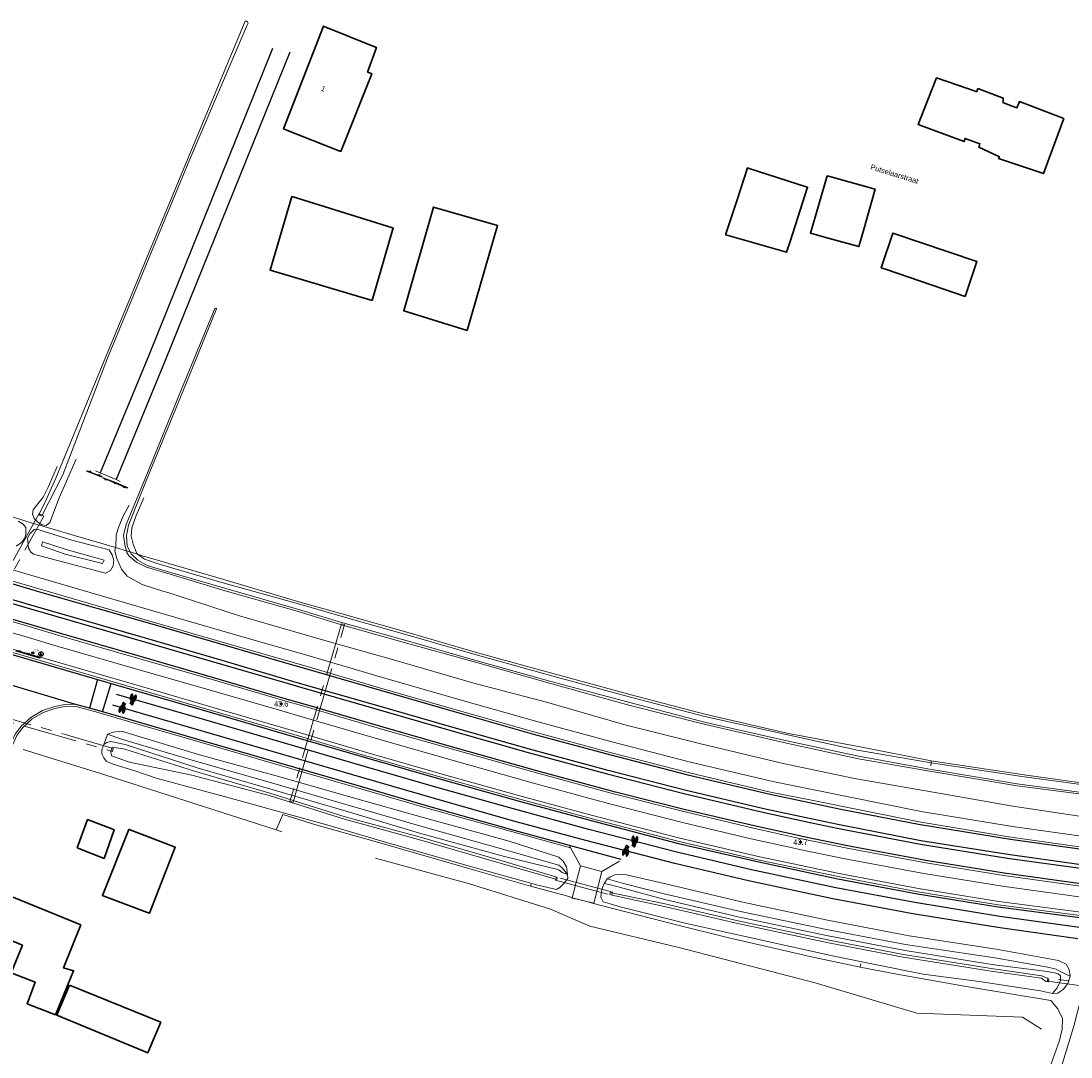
# Model space of a CAD drawing. Header units: metres. Extents: x 169249 to 194689, y 406250 to 412203.
# Tile 277 of 442: x 186982 to 187178, y 410196 to 410389. Entities that reach past the tile are written whole.
import ezdxf
from ezdxf.enums import TextEntityAlignment as Align

# ---------------------------------------------------------------- set-up
doc = ezdxf.new("R2010")
doc.units = ezdxf.units.M
doc.linetypes.add('BGT_NLCS_N264$0$AM-AS', pattern=[16, 10, -2, 2, -2])
doc.layers.get('0').update_dxf_attribs({"linetype": 'CONTINUOUS'})
for name, color, linetype, lineweight in [('BGT_NLCS_N264$0$B-WE-AM-AS_KUNSTWERK_DUIKER-GV', 252, 'BGT_NLCS_N264$0$AM-AS', 18), ('BGT_NLCS_N264$0$B-WE-FV-GELEIDING_WILDRASTER-G', 252, 'CONTINUOUS', 18), ('BGT_NLCS_N264$0$B-WE-GW-TALUD_KRUIN-G', 252, 'CONTINUOUS', 18), ('BGT_NLCS_N264$0$B-WE-GW-WATERGANG_INSTEEK-G', 252, 'CONTINUOUS', 18), ('BGT_NLCS_N264$0$B-WE-GW-WATERGANG_SLOOT_BODEM-G', 252, 'CONTINUOUS', 18), ('BGT_NLCS_N264$0$B-WE-OG-BREUKLIJN-G', 252, 'CONTINUOUS', 18), ('BGT_NLCS_N264$0$B-WE-OG-TOPOGRAFIE_BEBOUWING-G', 252, 'CONTINUOUS', 35), ('BGT_NLCS_N264$0$B-WE-OG-TOPOGRAFIE_CULTUURSCHEIDING-G', 252, 'CONTINUOUS', 18), ('BGT_NLCS_N264$0$B-WE-OG-TOPOGRAFIE_WATER-GV', 252, 'CONTINUOUS', 18), ('BGT_NLCS_N264$0$B-WE-OG-TOPOGRAFIE_WEG_BERM-GV', 252, 'CONTINUOUS', 18), ('BGT_NLCS_N264$0$B-WE-OG-TOPOGRAFIE_WEG_RIJWEG-GV', 252, 'CONTINUOUS', 18), ('BGT_NLCS_N264$0$B-WE-OG-TOPOGRAFIE_WEG_VERHARD-G', 252, 'CONTINUOUS', 18), ('BGT_NLCS_N264$0$B-WE-VW-BEWEGWIJZERING_DRAAGCONSTRUCTIE-S', 252, 'CONTINUOUS', 25), ('BGT_NLCS_N264$0$B-WE-VW-MARKERING_SYMBOOL-S', 252, 'CONTINUOUS', 25), ('BGT_NLCS_N264$0$B-WE-VW-VERKEERSTEKEN_BORD-S', 252, 'CONTINUOUS', 25), ('X-XX-AL-REFERENTIE-G', 7, 'CONTINUOUS', 18)]:
    doc.layers.add(name, color=color, linetype=linetype, lineweight=lineweight)
for name, color, linetype in [('BGT_NLCS_N264$0$B-WE-IE-MEUBILAIR_WEGMEUBILAIR-S', 252, 'CONTINUOUS'), ('BGT_NLCS_N264$0$B-WE-OG-TOPOGRAFIE_WEG_RIJWEG-G', 252, 'CONTINUOUS'), ('BGT_NLCS_N264$0$B-WE-VW-MARKERING-G', 252, 'CONTINUOUS'), ('BGT_NLCS_N264$0$Label_Nummeraanduidingreeks', 252, 'CONTINUOUS'), ('BGT_NLCS_N264$0$Label_Openbareruimte', 252, 'CONTINUOUS'), ('BGT_NLCS_N264$0$Label_Puntobject', 252, 'CONTINUOUS')]:
    doc.layers.add(name, color=color, linetype=linetype)
doc.styles.add('BGT_NLCS_N264$0$NLCS-ISO', font='NLCS-ISO.ttf')
doc.styles.add('BGT_NLCS_N264$0$STANDARD', font='txt')

# ---------------------------------------------------------------- blocks, each defined once
blk = doc.blocks.new('BGT_NLCS_N264$0$SIE-WEG_SCHRIKHEK')
for points in [[(-1.125, 0), (-1.125, 0.1), (-1.5, 0.1), (-1.5, 0)], [(-0.375, 0), (-0.375, 0.1), (-0.75, 0.1), (-0.75, 0)], [(0.375, 0.1), (0, 0.1), (0, 0), (0.375, 0)], [(1.125, 0), (1.125, 0.1), (0.75, 0.1), (0.75, 0)]]:
    blk.add_hatch(color=0).paths.add_polyline_path(points)
at = {"color": 0}
for p, q in [((-1.125, 0), (-1.125, 0.1)), ((-0.75, 0), (-0.75, 0.1)), ((-0.375, 0), (-0.375, 0.1)), ((0, 0.1), (0, 0)), ((0.375, 0.1), (0.375, 0)), ((0.75, 0.1), (0.75, 0)), ((1.125, 0.1), (1.125, 0))]:
    blk.add_line(p, q, dxfattribs=at)
at = {"flags": 128}
for points in [[(-1.5, 0.1), (1.5, 0.1), (1.5, 0), (-1.5, 0)], [(-1.0125, 0.1), (-1.0125, 0.25), (-0.8625, 0.25), (-0.8625, 0.1)], [(0.8625, 0.1), (0.8625, 0.25), (1.0125, 0.25), (1.0125, 0.1)]]:
    blk.add_lwpolyline(points, close=True, dxfattribs=at)
blk = doc.blocks.new('BGT_NLCS_N264$0$SIE-WEG_STRAATNAAMBORD_PAAL-SO')
blk.add_line((-0.3, 0), (0.3, 0))
for radius in [0.2, 0.0745]:
    blk.add_circle((0, 0), radius)
at = {"style": 'BGT_NLCS_N264$0$NLCS-ISO'}
blk.add_attdef('STRAATNAAMBORD', (0.28, 0.29), '', height=0.35, dxfattribs=at)
blk = doc.blocks.new('BGT_NLCS_N264$0$SIE-WEG_WEGWIJZER-SO')
for q in [(-0.29, -0.29), (0, 0.41), (0.29, -0.29)]:
    blk.add_line((0, 0), q)
blk.add_circle((0, 0), 0.413)
blk = doc.blocks.new('BGT_NLCS_N264$0$B-SVW-MARKERING_SYMBOOL_FIETS_2.0')
at = {"flags": 128}
for points in [[(-0.29, 1.14), (-0.22, 1.91), (-0.2, 1.96, -0.414214), (-0.13, 2), (-0.09, 2), (-0.09, 1.83), (-0.13, 1.83, 0.281777), (-0.19, 1.8), (-0.2, 1.6), (0.15, 1.6), (0.16, 1.73), (0.11, 1.78), (0.11, 1.85), (0.24, 1.85, -0.548946), (0.26, 1.83), (0.22, 1.67), (0.2, 1.69), (0.19, 1.54), (0.26, 1.14)], [(-0.3, 1.14, 0.22312), (-0.36, 1.17, 0.22312), (-0.43, 1.14, 0.090648), (-0.51, 1, 0.047451), (-0.55, 0.83, 0.035374), (-0.57, 0.59, 0.035374), (-0.55, 0.35, 0.047451), (-0.51, 0.17, 0.090648), (-0.43, 0.03, 0.22312), (-0.36, 0, 0.22312), (-0.3, 0.03, 0.090648), (-0.22, 0.17, 0.047451), (-0.18, 0.35, 0.035374), (-0.16, 0.59, 0.035374), (-0.18, 0.83, 0.047451), (-0.22, 1, 0.038864), (-0.25, 1.07), (-0.24, 1.16), (0, 0.53), (0, 0.44, 0.544665), (0.06, 0.39), (0.14, 0.4, 0.008345), (0.15, 0.35, 0.047451), (0.19, 0.17, 0.090648), (0.27, 0.03, 0.22312), (0.33, 0, 0.22312), (0.4, 0.03, 0.090648), (0.48, 0.17, 0.047451), (0.52, 0.35, 0.035374), (0.53, 0.59, 0.035374), (0.52, 0.83, 0.047451), (0.48, 1, 0.090648), (0.4, 1.14, 0.22312), (0.33, 1.17, 0.22312), (0.27, 1.14)]]:
    blk.add_lwpolyline(points, format="xyb", dxfattribs=at)
for points in [[(-0.27, 0.88), (-0.27, 0.81), (-0.31, 0.62), (-0.35, 0.55, -0.162278), (-0.36, 0.53, -0.720759), (-0.38, 0.55), (-0.38, 0.66), (-0.35, 0.75), (-0.31, 1, 0.01664), (-0.33, 1.03, 0.24906), (-0.36, 1.05, 0.24906), (-0.4, 1.03, 0.080527), (-0.46, 0.91, 0.039407), (-0.48, 0.78, 0.028874), (-0.49, 0.59, 0.028874), (-0.48, 0.4, 0.039407), (-0.46, 0.26, 0.080527), (-0.4, 0.15, 0.24906), (-0.36, 0.13, 0.24906), (-0.33, 0.15, 0.080527), (-0.27, 0.26, 0.039407), (-0.25, 0.4, 0.028874), (-0.24, 0.59, 0.028874), (-0.25, 0.78, 0.030907)], [(0.22, 1.06, 0.035986), (0.19, 1, 0.047451), (0.15, 0.83, 0.021905), (0.13, 0.68), (0.09, 0.68), (0.17, 1.3)], [(0.46, 0.59, 0.028874), (0.45, 0.78, 0.039407), (0.42, 0.91, 0.080527), (0.37, 1.03, 0.24906), (0.33, 1.05, 0.24906), (0.29, 1.03, 0.080527), (0.24, 0.91, 0.039407), (0.22, 0.78, 0.014843), (0.21, 0.68), (0.33, 0.68, -0.414214), (0.37, 0.64), (0.37, 0.53), (0.33, 0.46), (0.21, 0.42, 0.003097), (0.22, 0.4, 0.039407), (0.24, 0.26, 0.080527), (0.29, 0.15, 0.24906), (0.33, 0.13, 0.24906), (0.37, 0.15, 0.080527), (0.42, 0.26, 0.039407), (0.45, 0.4, 0.028874)]]:
    blk.add_lwpolyline(points, format="xyb", close=True, dxfattribs=at)
blk.add_lwpolyline([(-0.23, 1.29), (0, 0.68), (0.04, 0.68), (0.13, 1.43), (-0.22, 1.43)], close=True, dxfattribs=at)
for centre, start, end in [((-0.65, 0.85), 38.1274, 39.6888), ((0.62, 0.85), 140.3112, 141.8726)]:
    blk.add_arc(centre, 0.455, start, end)
blk = doc.blocks.new('BGT_NLCS_N264$0$SIE-WEG_PAAL_ALGEMEEN_TYPE_02-SO')
at = {"ltscale": 0.5}
h = blk.add_hatch(color=256, dxfattribs=at)
h.paths.add_polyline_path([(0, 0), (0.1875, 0, 0.41421356), (0, 0.1875)])
h.paths.add_polyline_path([(0, -0.1875), (0, 0), (-0.1875, 0, 0.41421356)])
for p, q in [((-0.1875, 0), (0.1875, 0)), ((0, -0.1875), (0, 0.1875))]:
    blk.add_line(p, q, dxfattribs=at)
blk.add_circle((0, 0), 0.1875, dxfattribs=at)
blk = doc.blocks.new('BGT_NLCS_N264')
at = {"layer": 'BGT_NLCS_N264$0$B-WE-AM-AS_KUNSTWERK_DUIKER-GV'}
for points in [[(186966.54, 410262.91, 9.38), (186967.42, 410262.42, 9.38), (186986.5, 410296.73, 9.36), (186985.63, 410297.22, 9.36), (186966.54, 410262.91, 9.38)], [(187032.39, 410243.54, 9.59), (187032.97, 410243.38, 9.59), (187042.59, 410276.52, 9.62), (187042.02, 410276.68, 9.62), (187032.39, 410243.54, 9.59)], [(186999.28, 410252.84, 9.27), (186999.45, 410253.41, 9.27), (186967.64, 410262.6, 9.23), (186967.48, 410262.02, 9.23), (186999.28, 410252.84, 9.27)], [(187082.1, 410229.47, 9.4), (187081.94, 410228.89, 9.4), (187092.36, 410226.06, 9.33), (187092.52, 410226.64, 9.33), (187082.1, 410229.47, 9.4)], [(187189.61, 410208.5, 9.34), (187173.74, 410210.61, 9.34), (187173.66, 410210.01, 9.34), (187189.55, 410207.91, 9.34)]]:
    blk.add_polyline3d(points, dxfattribs=at)
at = {"layer": 'BGT_NLCS_N264$0$B-WE-FV-GELEIDING_WILDRASTER-G'}
for p, q in [((186999.89, 410290.9, 10.65), (187001.9, 410290.27, 9.83)), ((187001.9, 410290.27, 9.83), (187002.59, 410290.06, 9.84)), ((187002.59, 410290.06, 9.84), (187004.09, 410289.57, 10.32)), ((187151.93, 410250.73, 10.31), (187151.9, 410250.17, 10.12)), ((187151.95, 410251.13, 10.44), (187151.93, 410250.73, 10.31)), ((187077.23, 410227.77, 10.34), (187077.4, 410228.11, 10.33)), ((187085.03, 410225.59, 10.49), (187084.98, 410225.61, 10.49)), ((187087.27, 410225, 10.49), (187085.03, 410225.59, 10.49)), ((187089.27, 410224.48, 10.49), (187087.27, 410225, 10.49)), ((187138.73, 410212.63, 10.38), (187138.86, 410213.26, 10.38))]:
    blk.add_line(p, q, dxfattribs=at)
for points in [[(186896.25, 410322.33, 10.26), (186899.3, 410321.31, 10.28), (186902.24, 410320.26, 10.23), (186923.59, 410313.53, 10.3), (186938.18, 410309.09, 10.28), (186952.8, 410304.63, 10.27), (186966.07, 410300.72, 10.32), (186972.13, 410298.96, 10.35), (186975.12, 410298.15, 10.38), (186978.13, 410297.31, 10.35), (186981.2, 410296.42, 10.33), (186984.3, 410295.44, 10.48), (186986.12, 410294.9, 10.57), (186991.98, 410293.15, 10.86), (186999.69, 410290.96, 10.73), (186999.89, 410290.9, 10.65)], [(187004.09, 410289.57, 10.32), (187004.86, 410289.32, 10.39), (187006.84, 410288.74, 10.43), (187020.25, 410284.84, 10.27), (187034.03, 410280.73, 10.3), (187042.75, 410278.34, 10.33), (187054.63, 410274.95, 10.25), (187067.39, 410271.23, 10.32), (187082.35, 410267.13, 10.31), (187096.04, 410263.42, 10.33), (187109.75, 410259.78, 10.26), (187125.38, 410256.21, 10.34), (187138.72, 410253.7, 10.32), (187151.95, 410251.13, 10.44)], [(187151.95, 410251.13, 10.44), (187169.28, 410248.48, 10.51), (187182.14, 410246.71, 10.36), (187187.62, 410246.18, 10.47), (187189.76, 410245.96, 10.43), (187191.96, 410245.58, 10.54)], [(187077.23, 410227.77, 10.34), (187067.27, 410230.58, 10.28), (187057.33, 410233.47, 10.29), (187047.82, 410236.17, 10.3), (187037.25, 410239.15, 10.31), (187031.08, 410241.11, 10.32), (187029.8, 410238.25, 10.38)], [(187084.98, 410225.61, 10.49), (187083.97, 410225.94, 10.52), (187077.23, 410227.77, 10.34)], [(187138.73, 410212.63, 10.38), (187129.66, 410214.6, 10.3), (187114.2, 410218.12, 10.28), (187104.21, 410220.63, 10.31), (187095.3, 410222.91, 10.17), (187090.2, 410224.18, 10.5), (187089.27, 410224.48, 10.49)], [(187159.99, 410159.23, 10.54), (187160.94, 410161.8, 10.45), (187165.52, 410172.54, 10.65), (187171.36, 410186.84, 10.6), (187173.11, 410191.12, 10.58), (187175.89, 410198.97, 10.64), (187176.37, 410201.06, 10.55), (187176.42, 410203.09, 10.5), (187175.58, 410204.85, 10.56), (187174.3, 410206.45, 10.48), (187158.49, 410209.05, 10.38), (187145.54, 410211.32, 10.43), (187138.73, 410212.63, 10.38)]]:
    blk.add_polyline3d(points, dxfattribs=at)
at = {"layer": 'BGT_NLCS_N264$0$B-WE-GW-TALUD_KRUIN-G'}
blk.add_line((187090.99, 410228.23, 10.5), (187091.52, 410229.09, 10.67), dxfattribs=at)
for points in [[(186997.69, 410254.15, 10.44), (186997.98, 410255.03, 10.5), (186998.37, 410256.11, 10.67)], [(186998.37, 410256.11, 10.67), (186999.42, 410256.47, 10.71), (187000.98, 410256.67, 10.8), (187015.55, 410252.22, 10.75), (187029.83, 410248.31, 10.77), (187043.99, 410244.28, 10.78), (187057.23, 410240.55, 10.8), (187073.24, 410236.12, 10.88), (187082.54, 410233.18, 10.81), (187083.35, 410232.42, 10.77), (187083.99, 410231.34, 10.73), (187084.13, 410229.9, 10.57)], [(187091.52, 410229.09, 10.67), (187092.15, 410229.5, 10.7), (187093.09, 410229.89, 10.76), (187095.15, 410229.86, 10.77), (187102.99, 410228.03, 10.83), (187116.83, 410224.77, 10.85), (187132.6, 410221.42, 10.88), (187147.88, 410218.49, 10.85), (187164.06, 410216.03, 10.89), (187175.7, 410213.87, 10.87), (187177.13, 410213.22, 10.82), (187177.69, 410212.21, 10.79), (187177.85, 410210.95, 10.77)], [(187177.85, 410210.95, 10.77), (187177.42, 410209.63, 10.64), (187176.66, 410208.55, 10.53), (187175.57, 410207.81, 10.46), (187174.6, 410207.71, 10.38)]]:
    blk.add_polyline3d(points, dxfattribs=at)
at = {"layer": 'BGT_NLCS_N264$0$B-WE-GW-WATERGANG_INSTEEK-G'}
for points in [[(186988.99, 410305.98, 10.31), (186987.37, 410302.24, 10.26), (186986.35, 410300.24, 10.21), (186985.15, 410298.68, 10.26), (186984.52, 410297.93, 10.31), (186984.36, 410297.11, 10.28), (186984.68, 410296.3, 10.37), (186985.4, 410295.61, 10.48), (186986.19, 410295.13, 10.59), (186986.92, 410294.99, 10.61), (186987.61, 410295.53, 10.59), (186989.39, 410300.17, 10.51), (186992.54, 410307.33, 10.54)], [(187004.09, 410289.57, 10.32), (187003.85, 410289.76, 10.33), (187003.17, 410291.49, 10.45), (187002.79, 410292.99, 10.35), (187002.93, 410294.54, 10.37), (187003.74, 410296.85, 10.26), (187005.13, 410300.11, 10.32)], [(187002.41, 410298.75, 10.54), (187001.3, 410296.7, 10.58), (187000.51, 410294.8, 10.57), (186999.99, 410293.25, 10.58), (186999.91, 410291.03, 10.63), (186999.89, 410290.9, 10.65)], [(186997.69, 410254.15, 10.44), (186997.33, 410253.14, 10.43), (186997.3, 410252.41, 10.43), (186997.67, 410251.66, 10.49)], [(187084.13, 410229.9, 10.57), (187083.17, 410230.28, 10.24), (187082.61, 410230.7, 10.24), (187082.12, 410230.92, 10.27), (187072.39, 410233.25, 10.31), (187056.53, 410237.65, 10.25), (187042.86, 410241.71, 10.28), (187029.24, 410245.7, 10.24), (187015.07, 410249.83, 10.26), (187001.65, 410254.13, 10.26), (186999.02, 410254.74, 10.29), (186998.26, 410254.54, 10.27), (186997.69, 410254.15, 10.44)], [(186997.67, 410251.66, 10.49), (186998.2, 410251.01, 10.47), (186999.62, 410250.41, 10.44), (187003.28, 410249.3, 10.47), (187007.44, 410247.87, 10.42), (187021.06, 410244.21, 10.41), (187039.68, 410239.05, 10.38), (187050.41, 410235.88, 10.37), (187066.34, 410231.33, 10.32), (187078.64, 410227.94, 10.32), (187082.07, 410227.1, 10.43), (187082.73, 410227.49, 10.48), (187083.42, 410228.15, 10.52), (187084.19, 410229.19, 10.61), (187084.13, 410229.9, 10.57)], [(187090.99, 410228.23, 10.5), (187090.65, 410227.51, 10.48), (187090.48, 410226.73, 10.42), (187090.37, 410225.67, 10.44), (187090.82, 410224.85, 10.48), (187092.13, 410224.47, 10.44), (187093.95, 410223.91, 10.3), (187106.34, 410220.8, 10.34), (187134.09, 410214.65, 10.36), (187150.44, 410211.34, 10.45), (187160.91, 410209.97, 10.38), (187172.36, 410208.22, 10.41), (187174.6, 410207.71, 10.38)], [(187147.09, 410215.75, 10.27), (187132.43, 410218.56, 10.25), (187116.2, 410221.94, 10.22), (187102.32, 410225.25, 10.23), (187094.03, 410227.47, 10.26), (187092.14, 410228, 10.18), (187090.99, 410228.23, 10.5)], [(187174.6, 410207.71, 10.38), (187175.39, 410208.75, 10.31), (187175.75, 410209.44, 10.33), (187176.07, 410210.19, 10.39), (187176.1, 410211.03, 10.41), (187175.65, 410211.4, 10.39), (187174.97, 410211.61, 10.32), (187173.14, 410211.91, 10.32), (187163.69, 410213.07, 10.25), (187147.09, 410215.75, 10.27)]]:
    blk.add_polyline3d(points, dxfattribs=at)
at = {"layer": 'BGT_NLCS_N264$0$B-WE-GW-WATERGANG_SLOOT_BODEM-G'}
for points in [[(186985.85, 410296.87, 9.33), (186986.12, 410296.76, 9.4), (186990.02, 410304.4, 9.55), (186998.35, 410326.15, 9.56), (187013.39, 410362.53, 9.61), (187024.38, 410388.16, 9.84), (187024.58, 410388.6, 9.89), (187024.47, 410388.85, 9.94), (187024.29, 410388.98, 9.9), (187024.05, 410389.03, 10.01), (187012.98, 410362.46, 9.72), (186998.03, 410326.28, 9.52), (186988.76, 410303.81, 9.52), (186986.88, 410299.65, 9.41), (186985.62, 410297.07, 9.4), (186985.85, 410296.87, 9.33)], [(187001.9, 410290.27, 9.83), (187001.9, 410290.29, 9.82), (187001.65, 410291.04, 9.82), (187001.35, 410293.1, 9.6), (187001.85, 410295.18, 9.75), (187005.41, 410303.76, 9.76), (187012.03, 410320.07, 9.7), (187018.36, 410335.46, 9.97), (187018.55, 410335.51, 10.03), (187018.68, 410335.36, 10.04), (187012.42, 410319.98, 9.75), (187005.71, 410303.6, 9.72), (187002.31, 410295.07, 9.75), (187001.89, 410293.06, 9.75), (187002.07, 410291.18, 9.83), (187002.53, 410290.16, 9.84), (187002.59, 410290.06, 9.84)], [(187072.05, 410231.94, 9.34), (187082.18, 410228.98, 9.45), (187082.24, 410229.11, 9.43), (187082.18, 410229.43, 9.48), (187072.18, 410232.42, 9.34), (187056.49, 410236.93, 9.35), (187042.68, 410240.7, 9.32), (187028.66, 410245.1, 9.36), (187014.62, 410249.16, 9.35), (187001.58, 410253.27, 9.49), (186999.26, 410253.63, 9.38), (186999.15, 410253.26, 9.33), (186999.01, 410252.81, 9.28), (186999.13, 410252.05, 9.34), (187002.5, 410250.84, 9.47), (187014.07, 410248.45, 9.35), (187028.52, 410244.62, 9.36), (187042.54, 410240.22, 9.32), (187056.36, 410236.45, 9.35), (187072.05, 410231.94, 9.34)], [(187101.94, 410224.01, 9.37), (187115.89, 410220.79, 9.4), (187132.83, 410217.17, 9.46), (187146.75, 410214.53, 9.35), (187163.51, 410211.82, 9.39), (187172.52, 410210.57, 9.41), (187173.32, 410209.99, 9.36), (187173.8, 410209.94, 9.4), (187173.89, 410210.26, 9.33), (187173.77, 410210.54, 9.29), (187172.58, 410211.06, 9.41), (187163.58, 410212.32, 9.39), (187146.83, 410215.03, 9.35), (187132.93, 410217.66, 9.46), (187116, 410221.28, 9.4), (187102.05, 410224.5, 9.37), (187092.66, 410226.46, 9.33), (187092.17, 410226.66, 9.41), (187092.08, 410226.49, 9.48), (187092.03, 410226.21, 9.41), (187092.48, 410226.08, 9.35), (187101.94, 410224.01, 9.37)]]:
    blk.add_polyline3d(points, dxfattribs=at)
at = {"layer": 'BGT_NLCS_N264$0$B-WE-OG-BREUKLIJN-G'}
for points in [[(186998.37, 410256.11, 10.67), (187001.01, 410255.17, 10.37), (187015.23, 410250.93, 10.34), (187029.38, 410246.86, 10.32), (187043.67, 410242.72, 10.38), (187056.81, 410238.93, 10.38), (187072.71, 410234.45, 10.35), (187082.54, 410231.67, 10.3), (187083.16, 410231.18, 10.33), (187084.13, 410229.9, 10.57)], [(187091.52, 410229.09, 10.67), (187094.62, 410228.27, 10.33), (187102.44, 410226.28, 10.26), (187116.4, 410223.04, 10.34), (187132.47, 410219.64, 10.37), (187147.2, 410216.85, 10.34), (187163.86, 410214.36, 10.36), (187173.72, 410212.67, 10.33), (187175.24, 410212.25, 10.4), (187176.15, 410211.77, 10.44), (187177.85, 410210.95, 10.77)]]:
    blk.add_polyline3d(points, dxfattribs=at)
at = {"layer": 'BGT_NLCS_N264$0$B-WE-OG-TOPOGRAFIE_BEBOUWING-G'}
for points in [[(187041.7, 410364.79, 13.49), (187031.33, 410368.88, 14.58), (187031.22, 410368.92, 14.59), (187038.62, 410388.08, 14.6), (187038.79, 410388.01, 14.58), (187048.35, 410384.18, 13.58), (187048.52, 410384.11, 13.57), (187046.87, 410379.52, 13.59), (187046.86, 410379.5, 13.59), (187047.43, 410379.28, 13.47), (187047.65, 410379.2, 13.42), (187041.9, 410364.72, 13.47), (187041.7, 410364.79, 13.49)], [(187160.66, 410376.48, 15.6), (187165.41, 410374.65, 15.6), (187165.37, 410374.19, 14.98), (187165.35, 410373.85, 14.51), (187167.05, 410373.18, 15.01), (187167.96, 410372.82, 15.28), (187168.36, 410373.85, 15.3), (187168.42, 410374, 15.31), (187176.67, 410370.84, 15.29), (187172.9, 410360.59, 15.29), (187164.53, 410363.41, 15.44), (187164.67, 410363.72, 15.43), (187160.84, 410365.49, 14.55), (187160.89, 410365.61, 14.64), (187161.06, 410366.14, 15.05), (187158.28, 410367.15, 15), (187158.14, 410366.61, 14.58), (187158.12, 410366.55, 14.53), (187150.02, 410369.53, 14.47), (187149.7, 410369.65, 14.47), (187149.55, 410369.71, 14.47), (187151.36, 410374.31, 14.48), (187152.96, 410378.42, 14.48), (187154.94, 410377.75, 14.78), (187160.37, 410375.9, 15.61), (187160.5, 410375.86, 15.63), (187160.66, 410376.48, 15.6)], [(187115.77, 410355.67, 14.26), (187117.71, 410361.65, 15.67), (187118.03, 410361.55, 15.68), (187128.68, 410358.12, 15.91), (187128.92, 410358.05, 15.91), (187125.66, 410347.95, 13.26), (187125.13, 410346.29, 12.82), (187125.01, 410345.91, 12.72), (187113.66, 410349.2, 12.74), (187113.7, 410349.33, 12.77), (187115.77, 410355.67, 14.26)], [(187132.56, 410360.17, 14.15), (187132.8, 410360.11, 14.15), (187141.49, 410357.66, 14.07), (187139.32, 410349.96, 12.73), (187138.48, 410346.98, 12.22), (187132.77, 410348.56, 12.15), (187129.45, 410349.49, 12.11), (187132.56, 410360.17, 14.15)], [(187051.54, 410350.47, 13.28), (187051.61, 410350.45, 13.28), (187047.7, 410336.95, 13.62), (187028.7, 410342.59, 13.51), (187032.77, 410356.3, 13.52), (187032.97, 410356.23, 13.52), (187051.54, 410350.47, 13.28)], [(187065.45, 410331.31, 14.38), (187053.6, 410335.03, 14.18), (187059.16, 410354.33, 14.47), (187071.1, 410350.93, 14.35), (187065.45, 410331.31, 14.38)], [(187158.27, 410337.69, 14.06), (187143.62, 410342.69, 14.04), (187142.85, 410342.96, 14.04), (187142.64, 410343.03, 14.04), (187144.84, 410349.51, 14.05), (187160.5, 410344.2, 14.07), (187158.27, 410337.69, 14.06)], [(186992.7, 410234.89, 12.93), (186994.65, 410240.15, 12.66), (186998.36, 410238.75, 12.77), (186999.03, 410238.49, 12.79), (186999.62, 410238.27, 12.81), (186997.73, 410232.92, 12.89), (186992.7, 410234.89, 12.93)], [(187002.35, 410238.32, 14.64), (187002.44, 410238.28, 14.64), (187009.89, 410235.47, 14.65), (187011.01, 410235.04, 14.66), (187006.18, 410222.69, 14.58), (187005.65, 410222.89, 14.58), (186997.54, 410225.97, 14.57), (186997.44, 410226, 14.57), (187002.35, 410238.32, 14.64)], [(186993.4, 410220.54, 15.18), (186990.17, 410212.54, 14.12), (186992.05, 410211.99, 14), (186988.65, 410203.79, 13.89), (186983.37, 410205.84, 13.94), (186984.9, 410209.82, 14.19), (186980.43, 410211.61, 14.27), (186982.51, 410216.72, 15), (186975.83, 410219.48, 15.05), (186978.67, 410225.84, 15.1), (186978.88, 410226.31, 15.11), (186978.95, 410226.47, 15.11), (186993.4, 410220.54, 15.18)], [(186991.29, 410209.31, 13.27), (187008.3, 410202.39, 13.15), (187006.03, 410197.01, 12.98), (187005.89, 410196.67, 12.97), (186988.92, 410203.72, 13.04), (186989.03, 410203.99, 13.05), (186991.29, 410209.31, 13.27)]]:
    blk.add_polyline3d(points, dxfattribs=at)
at = {"layer": 'BGT_NLCS_N264$0$B-WE-OG-TOPOGRAFIE_CULTUURSCHEIDING-G'}
blk.add_line((187030.91, 410237.89, 10.38), (187029.8, 410238.25, 10.38), dxfattribs=at)
for points in [[(187029.8, 410238.25, 10.38), (186997.85, 410248.5, 10.45), (186982.68, 410253.25, 10.63)], [(187172.51, 410201.11, 10.57), (187169, 410203.32, 10.52), (187149.29, 410204.06, 10.27), (187130.31, 410209.7, 10.31), (187104.92, 410216.29, 10.28), (187088.3, 410220.31, 10.4), (187080.98, 410223.44, 10.29), (187065.89, 410228.15, 10.28), (187048.37, 410232.96, 10.24)]]:
    blk.add_polyline3d(points, dxfattribs=at)
at = {"layer": 'BGT_NLCS_N264$0$B-WE-OG-TOPOGRAFIE_WATER-GV'}
for points in [[(186981.34, 410291.15, 10.88), (186982.35, 410291.81, 10.74), (186982.98, 410292.62, 10.66), (186983.15, 410293.3, 10.59), (186983.17, 410294.59, 10.46), (186982.62, 410295.2, 10.44), (186981.73, 410295.81, 10.36)], [(186999.89, 410290.9, 10.65), (186999.76, 410290.26, 10.75), (187000.12, 410288.83, 10.85), (187000.96, 410286.86, 10.87), (187002.07, 410285.52, 10.92), (187004.81, 410283.98, 10.89), (187008.7, 410282.75, 10.86), (187009.62, 410282.5, 10.95), (187023, 410278.13, 11.01), (187038.49, 410273.66, 11.02), (187051.69, 410269.96, 11.04), (187066.7, 410265.62, 11.07), (187080.21, 410262.04, 11.05), (187095.11, 410257.78, 11.09), (187108.74, 410254.32, 11.05), (187124.38, 410250.63, 11.06), (187137.67, 410247.79, 11.11), (187153.73, 410244.99, 11.06), (187167.2, 410242.68, 11.11), (187182.5, 410240.38, 11.15)], [(187182.18, 410246.41, 10.54), (187168.89, 410248.16, 10.5), (187151.95, 410250.73, 10.37), (187151.93, 410250.73, 10.37)], [(187002.59, 410290.06, 9.84), (187002.79, 410289.73, 9.85), (187004.02, 410288.53, 9.86), (187005.74, 410287.55, 9.87), (187009.52, 410286.41, 9.84), (187020.41, 410283.21, 9.9), (187033.79, 410279.4, 9.86), (187042.28, 410276.86, 9.81), (187054.92, 410273.3, 9.87), (187067.03, 410269.83, 9.88), (187081.3, 410265.82, 9.9), (187095.54, 410262.03, 9.89), (187109.93, 410258.27, 9.9), (187125.02, 410254.83, 9.86), (187138.38, 410251.95, 9.9), (187151.32, 410249.62, 9.87), (187167.99, 410246.84, 9.92), (187181.91, 410244.97, 9.88)], [(187181.94, 410244.62, 9.88), (187167.97, 410246.44, 9.94), (187151.34, 410249.22, 9.86), (187138.42, 410251.51, 9.92), (187124.99, 410254.39, 9.86), (187109.87, 410257.87, 9.9), (187095.58, 410261.51, 9.89), (187081.24, 410265.45, 9.91), (187066.97, 410269.49, 9.86), (187054.82, 410272.85, 9.88), (187042.01, 410276.49, 9.68), (187033.75, 410279.01, 9.84), (187020.32, 410282.82, 9.88), (187009.44, 410286.09, 9.85), (187005.67, 410287.22, 9.88), (187003.77, 410288.12, 9.88), (187002.41, 410289.29, 9.9), (187001.97, 410289.96, 9.87), (187001.9, 410290.27, 9.83)], [(187151.93, 410250.73, 10.37), (187138.21, 410253.13, 10.38), (187125.47, 410255.9, 10.33), (187109.78, 410259.39, 10.28), (187095.91, 410263, 10.35), (187082.36, 410266.66, 10.32), (187067.38, 410270.84, 10.35), (187054.62, 410274.5, 10.35), (187042.54, 410277.91, 10.34), (187033.99, 410280.36, 10.28), (187020.14, 410284.22, 10.3), (187008.01, 410287.77, 10.31), (187005.26, 410288.68, 10.3), (187004.09, 410289.57, 10.32)]]:
    blk.add_polyline3d(points, dxfattribs=at)
at = {"layer": 'BGT_NLCS_N264$0$B-WE-OG-TOPOGRAFIE_WEG_BERM-GV'}
for points in [[(187181.7, 410236.82, 11.4), (187167.1, 410238.89, 11.41), (187150.09, 410241.67, 11.39), (187129.75, 410245.77, 11.38), (187122.45, 410247.23, 11.37), (187107.1, 410250.86, 11.34), (187092.64, 410254.62, 11.33), (187078.4, 410258.43, 11.32), (187064.15, 410262.5, 11.31), (187049.65, 410266.66, 11.29), (187035.55, 410270.8, 11.29), (187033.56, 410271.37, 11.29), (187021.17, 410274.91, 11.27), (187006.83, 410279.05, 11.27), (186986.84, 410284.89, 11.25), (186969.56, 410289.92, 11.24)], [(186985.17, 410294.28, 10.68), (186984.7, 410294.25, 10.69), (186983.98, 410293.48, 10.73), (186983.46, 410292.59, 10.7), (186983.66, 410290.76, 10.83), (186984.07, 410290.03, 10.9), (186984.55, 410289.63, 10.92), (186998.01, 410286.12, 11.06), (186998.92, 410286.57, 11.04), (186999.41, 410287.45, 10.96), (186999.53, 410288.47, 10.94), (186999.27, 410289.53, 10.88), (186998.67, 410290.47, 10.88), (186991.74, 410292.26, 10.95), (186985.17, 410294.28, 10.68)], [(186986.24, 410291.96, 11.91), (186986.04, 410291.17, 11.96), (186990.47, 410289.66, 11.95), (186997.43, 410287.89, 11.93), (186997.76, 410288.49, 11.91), (186990.66, 410290.51, 11.94), (186986.24, 410291.96, 11.91)], [(187179.99, 410225.72, 11.4), (187165.24, 410227.77, 11.39), (187150.61, 410230.13, 11.38), (187135.9, 410232.85, 11.37), (187127.42, 410234.6, 11.36), (187127.21, 410234.65, 11.36), (187118.4, 410236.59, 11.36), (187105.59, 410239.63, 11.35), (187092.49, 410242.94, 11.34), (187077.83, 410246.93, 11.33), (187060.64, 410251.8, 11.31), (187049.15, 410255.06, 11.3), (187034.83, 410259.26, 11.29), (187030.43, 410260.53, 11.3), (187018.82, 410263.89, 11.3), (187003.43, 410268.35, 11.28), (186989.2, 410272.44, 11.26), (186983.39, 410274.16, 11.27), (186974.61, 410276.74, 11.26)], [(186975.28, 410273.5, 11.11), (187003.63, 410265.25, 11.05), (187018.26, 410261, 11.08), (187032.64, 410256.82, 11.09), (187046.92, 410252.62, 11.09), (187061.24, 410248.52, 11.07), (187075.67, 410244.46, 11.09), (187088.81, 410240.94, 11.08), (187105.11, 410236.69, 11.1), (187120.01, 410233.24, 11.14), (187134.78, 410230.11, 11.15), (187149.58, 410227.32, 11.14), (187164.6, 410224.89, 11.18), (187190.84, 410221.44, 11.18)]]:
    blk.add_polyline3d(points, dxfattribs=at)
at = {"layer": 'BGT_NLCS_N264$0$B-WE-OG-TOPOGRAFIE_WEG_RIJWEG-G'}
blk.add_line((186992.24, 410261.65, 10.96), (186967.72, 410268.97, 10.96), dxfattribs=at)
for points in [[(186965.77, 410275.28, 11.05), (186975, 410272.54, 11.11), (186996.51, 410266.28, 11.07)], [(186996.51, 410266.28, 11.07), (187003.35, 410264.29, 11.05), (187017.98, 410260.04, 11.08), (187032.36, 410255.86, 11.09), (187046.64, 410251.66, 11.09), (187060.97, 410247.56, 11.07), (187075.41, 410243.5, 11.09), (187088.55, 410239.97, 11.08), (187104.87, 410235.72, 11.1), (187119.8, 410232.26, 11.14), (187134.58, 410229.13, 11.15), (187149.4, 410226.33, 11.14), (187164.45, 410223.9, 11.18), (187190.71, 410220.45, 11.18)], [(187084.49, 410235.31, 10.97), (187073.79, 410238.27, 10.97), (187058.7, 410242.47, 10.95), (187044.94, 410246.5, 10.96), (187030.53, 410250.68, 10.95), (187016.08, 410254.81, 10.94), (187002.22, 410258.88, 10.88), (186995.52, 410260.83, 10.94), (186992.24, 410261.65, 10.96)], [(187094.16, 410232.73, 10.93), (187088.87, 410234.13, 10.94), (187084.49, 410235.31, 10.97)]]:
    blk.add_polyline3d(points, dxfattribs=at)
at = {"layer": 'BGT_NLCS_N264$0$B-WE-OG-TOPOGRAFIE_WEG_RIJWEG-GV'}
for points in [[(187181.45, 410234.83, 11.4), (187166.8, 410236.91, 11.41), (187149.73, 410239.71, 11.39), (187129.36, 410243.81, 11.38), (187122.03, 410245.28, 11.37), (187106.62, 410248.92, 11.34), (187092.13, 410252.68, 11.33), (187077.87, 410256.5, 11.32), (187063.6, 410260.58, 11.31), (187049.1, 410264.74, 11.29), (187034.99, 410268.88, 11.29), (187033.01, 410269.45, 11.29), (187020.62, 410272.99, 11.27), (187006.27, 410277.13, 11.27), (186986.28, 410282.97, 11.25), (186969, 410288.01, 11.24)], [(186975.18, 410278.66, 11.26), (186983.96, 410276.08, 11.27), (186989.76, 410274.36, 11.26), (187003.99, 410270.27, 11.28), (187019.38, 410265.81, 11.3), (187030.98, 410262.45, 11.3), (187035.39, 410261.18, 11.29), (187049.71, 410256.98, 11.3), (187061.18, 410253.72, 11.31), (187078.36, 410248.85, 11.33), (187093, 410244.87, 11.34), (187106.07, 410241.58, 11.35), (187118.85, 410238.54, 11.36), (187127.63, 410236.6, 11.36), (187127.83, 410236.56, 11.36), (187136.29, 410234.81, 11.37), (187150.95, 410232.1, 11.38), (187165.53, 410229.75, 11.39), (187180.25, 410227.7, 11.4)]]:
    blk.add_polyline3d(points, dxfattribs=at)
at = {"layer": 'BGT_NLCS_N264$0$B-WE-OG-TOPOGRAFIE_WEG_VERHARD-G'}
for p, q in [((186997.02, 410304.78, 10.85), (186996.11, 410305.2, 10.88)), ((186999.98, 410303.54, 10.76), (186997.02, 410304.78, 10.85)), ((187084.49, 410235.31, 10.97), (187084.7, 410234.87, 10.92)), ((187084.7, 410234.87, 10.92), (187086.55, 410231.54, 10.77)), ((187090.53, 410230.48, 10.77), (187093.82, 410232.4, 10.89)), ((187085.03, 410225.59, 10.57), (187086.55, 410231.54, 10.77)), ((187086.55, 410231.54, 10.77), (187090.53, 410230.48, 10.77))]:
    blk.add_line(p, q, dxfattribs=at)
for points in [[(187190.83, 410220.82, 11.18), (187164.48, 410224.28, 11.15), (187149.47, 410226.72, 11.09), (187134.64, 410229.55, 11.08), (187119.91, 410232.61, 11.14), (187104.97, 410236.07, 11.12), (187088.55, 410240.36, 11.09), (187075.48, 410243.88, 11.05), (187061.2, 410247.88, 11.07), (187046.72, 410252.01, 11.09), (187032.51, 410256.23, 11.06), (187017.98, 410260.45, 11.08), (187003.49, 410264.66, 11.05), (186974.67, 410273.03, 11.11)], [(187000.75, 410303.21, 10.73), (187000.02, 410303.53, 10.76), (186999.98, 410303.54, 10.76)], [(187084.7, 410234.87, 10.92), (187073.69, 410237.92, 10.95), (187058.61, 410242.08, 10.91), (187044.72, 410246.15, 10.93), (187030.36, 410250.32, 10.92), (187016.09, 410254.45, 10.91), (187002.13, 410258.51, 10.86), (186995.34, 410260.48, 10.94), (186992.23, 410261.29, 10.93), (186990.42, 410261.21, 10.9), (186988.57, 410260.84, 10.9), (186986.36, 410260.12, 10.89), (186984.34, 410258.91, 10.88), (186982.53, 410257.27, 10.89), (186981.48, 410255.83, 10.92), (186980.39, 410253.5, 10.98), (186980.12, 410252.92, 11), (186975.66, 410242.11, 10.86)], [(186992.24, 410261.65, 10.96), (186990.4, 410261.6, 10.93), (186988.57, 410261.25, 10.93), (186986.27, 410260.5, 10.9), (186984.11, 410259.19, 10.89), (186982.3, 410257.56, 10.93), (186981.18, 410256.09, 10.95), (186980.05, 410253.62, 10.97), (186979.81, 410253.11, 10.97), (186978.97, 410251.09, 8.94)], [(187090.53, 410230.48, 10.77), (187089.08, 410224.58, 10.55), (187087.27, 410225, 10.56)], [(187087.27, 410225, 10.56), (187085.02, 410225.53, 10.57), (187085.03, 410225.59, 10.57)], [(187165.66, 410167.59, 10.83), (187171.98, 410182.64, 10.74), (187176.45, 410194.72, 10.74), (187178.58, 410201.65, 10.69), (187181.4, 410212.85, 10.9)]]:
    blk.add_polyline3d(points, dxfattribs=at)
at = {"layer": 'BGT_NLCS_N264$0$B-WE-VW-MARKERING-G'}
for p, q in [((186996.51, 410266.28, 11.1), (186995.03, 410260.95, 10.95)), ((186996.52, 410266.3, 11.1), (186996.51, 410266.28, 11.1)), ((186997.46, 410260.27, 10.92), (186999.05, 410265.54, 11.05))]:
    blk.add_line(p, q, dxfattribs=at)
at = {"layer": 'BGT_NLCS_N264$0$B-WE-VW-MARKERING-G', "linetype": 'Continuous'}
for points in [[(186968.95, 410287.59, 11.25), (186986.15, 410282.48, 11.26), (187006.18, 410276.79, 11.27), (187020.53, 410272.61, 11.28), (187032.89, 410269.02, 11.29), (187034.85, 410268.45, 11.29), (187049.02, 410264.35, 11.29), (187063.43, 410260.21, 11.32), (187077.82, 410256.11, 11.33), (187091.96, 410252.28, 11.34), (187106.58, 410248.49, 11.35), (187121.95, 410244.91, 11.37), (187129.26, 410243.35, 11.37), (187135.11, 410242.11, 11.38), (187149.57, 410239.32, 11.4), (187166.76, 410236.51, 11.41), (187181.41, 410234.45, 11.41)], [(187180.3, 410228.12, 11.41), (187165.57, 410230.17, 11.41), (187150.99, 410232.5, 11.39), (187136.38, 410235.26, 11.38), (187127.92, 410237, 11.37), (187127.71, 410237.05, 11.37), (187118.96, 410238.97, 11.37), (187106.13, 410241.98, 11.36), (187093.09, 410245.26, 11.35), (187078.41, 410249.26, 11.34), (187061.24, 410254.1, 11.32), (187049.76, 410257.39, 11.32), (187035.51, 410261.52, 11.31), (187031.09, 410262.81, 11.31), (187019.46, 410266.19, 11.31), (187004.08, 410270.66, 11.29), (186989.84, 410274.79, 11.27), (186984.14, 410276.44, 11.28), (186975.31, 410279, 11.27)]]:
    blk.add_polyline3d(points, dxfattribs=at)
at = {"layer": 'BGT_NLCS_N264$0$B-WE-VW-MARKERING-G'}
for points in [[(187179.9, 410231.7, 11.49), (187166.23, 410233.64, 11.48), (187150.06, 410236.22, 11.49), (187134.57, 410239.22, 11.45), (187128.66, 410240.49, 11.45), (187120.78, 410242.18, 11.44), (187106.03, 410245.62, 11.43), (187091.72, 410249.28, 11.43), (187077.04, 410253.27, 11.41), (187062.59, 410257.4, 11.39), (187048.18, 410261.56, 11.37), (187034.63, 410265.41, 11.38), (187032.06, 410266.17, 11.38), (187019.78, 410269.79, 11.37), (187005.46, 410273.96, 11.36), (186984.05, 410280.11, 11.34), (186968.18, 410284.81, 11.34)], [(186967.98, 410284.16, 11.33), (186984.01, 410279.46, 11.34), (187005.26, 410273.29, 11.35), (187019.61, 410269.13, 11.37), (187031.89, 410265.58, 11.37), (187034.64, 410264.79, 11.38), (187047.97, 410260.95, 11.38), (187062.4, 410256.77, 11.39), (187076.83, 410252.67, 11.41), (187091.52, 410248.66, 11.41), (187105.83, 410244.99, 11.43), (187120.59, 410241.53, 11.45), (187128.52, 410239.83, 11.45), (187134.44, 410238.57, 11.45), (187149.95, 410235.59, 11.48), (187166.17, 410232.96, 11.48), (187179.83, 410231.08, 11.49)], [(187029.17, 410383.91, 11.03), (187006.14, 410326.89, 10.96), (186997.02, 410304.78, 10.85)], [(187032.35, 410383.21, 10.99), (187009.12, 410325.77, 10.81), (186999.98, 410303.54, 10.76)], [(187179.62, 410220.05, 11.13), (187164.79, 410222.1, 11.14), (187148.92, 410224.7, 11.1), (187134.21, 410227.44, 11.09), (187118.43, 410230.8, 11.1), (187104.26, 410234.13, 11.07), (187088.14, 410238.3, 11.08), (187074.52, 410242.02, 11.05), (187060.04, 410246.08, 11.05), (187046.49, 410250.02, 11.06), (187031.83, 410254.27, 11.05), (187016.52, 410258.74, 11.05), (187000.04, 410263.48, 11.02)], [(187179.29, 410217.95, 11.09), (187164.36, 410220.01, 11.08), (187148.51, 410222.61, 11.04), (187133.64, 410225.39, 11.04), (187117.88, 410228.76, 11.04), (187104.14, 410231.98, 11.02), (187087.54, 410236.23, 11.01), (187073.91, 410239.92, 11), (187059.35, 410244.08, 10.99), (187045.82, 410248.01, 11), (187031.28, 410252.24, 10.99), (187015.84, 410256.73, 10.99), (186999.37, 410261.47, 10.96)]]:
    blk.add_polyline3d(points, dxfattribs=at)
at = {"layer": 'BGT_NLCS_N264$0$B-WE-IE-MEUBILAIR_WEGMEUBILAIR-S', "color": 7}
for p in [(187030.77, 410261.73, 11.24), (187127.58, 410235.95, 11.32)]:
    blk.add_blockref('BGT_NLCS_N264$0$SIE-WEG_PAAL_ALGEMEEN_TYPE_02-SO', p, dxfattribs=at)
at = {"layer": 'BGT_NLCS_N264$0$B-WE-VW-BEWEGWIJZERING_DRAAGCONSTRUCTIE-S', "color": 7}
blk.add_blockref('BGT_NLCS_N264$0$SIE-WEG_WEGWIJZER-SO', (186985.97, 410271.03, 11.21), dxfattribs=at)
at = {"layer": 'BGT_NLCS_N264$0$B-WE-VW-MARKERING_SYMBOOL-S', "color": 7}
for p, rotation in [((187003.31, 410263.47, 11.02), 165.2464011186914), ((187000.95, 410260.09, 10.92), 343.9595370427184), ((187094.83, 410233.42, 10.99), 344.9513855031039), ((187096.76, 410237.04, 11.09), 171.1969281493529)]:
    blk.add_blockref('BGT_NLCS_N264$0$B-SVW-MARKERING_SYMBOOL_FIETS_2.0', p, dxfattribs=dict(at, rotation=rotation))
at = {"layer": 'BGT_NLCS_N264$0$B-WE-VW-VERKEERSTEKEN_BORD-S', "color": 7}
for p, rotation in [((186995.89, 410304.55, 10.81), 338.9432944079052), ((186998.98, 410303.34, 10.81), 158.8242605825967), ((187000.69, 410302.63, 10.75), 157.289535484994), ((186982.76, 410271.14, 11.09), 344.1406337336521), ((186984.3, 410270.68, 11.12), 343.8176168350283)]:
    blk.add_blockref('BGT_NLCS_N264$0$SIE-WEG_SCHRIKHEK', p, dxfattribs=dict(at, rotation=rotation))
blk.add_blockref('BGT_NLCS_N264$0$SIE-WEG_STRAATNAAMBORD_PAAL-SO', (186984.45, 410271.25, 11.2), dxfattribs=at).add_auto_attribs({'STRAATNAAMBORD': 'SN1'})
at = {"layer": 'BGT_NLCS_N264$0$Label_Nummeraanduidingreeks', "color": 7, "lineweight": 18, "style": 'BGT_NLCS_N264$0$STANDARD'}
blk.add_text('1', height=1, rotation=-21.3, dxfattribs=at).set_placement((187038.62, 410376.42), align=Align.MIDDLE)
at = {"layer": 'BGT_NLCS_N264$0$Label_Openbareruimte', "color": 252, "lineweight": 18, "style": 'BGT_NLCS_N264$0$STANDARD'}
blk.add_text('Putselaarstraat', height=1, rotation=-17.2754, dxfattribs=at).set_placement((187145.13, 410360.53), align=Align.MIDDLE)
at = {"layer": 'BGT_NLCS_N264$0$Label_Puntobject', "lineweight": 18, "style": 'BGT_NLCS_N264$0$STANDARD'}
for s, p in [('43.6', (187030.77, 410261.73, 11.24)), ('43.7', (187127.58, 410235.95, 11.32))]:
    blk.add_text(s, height=1, dxfattribs=at).set_placement(p, align=Align.MIDDLE)

msp = doc.modelspace()

# ---------------------------------------------------------------- block references
at = {"layer": 'X-XX-AL-REFERENTIE-G'}
msp.add_blockref('BGT_NLCS_N264', (0, 0), dxfattribs=at)

doc.saveas('drawing.dxf')
